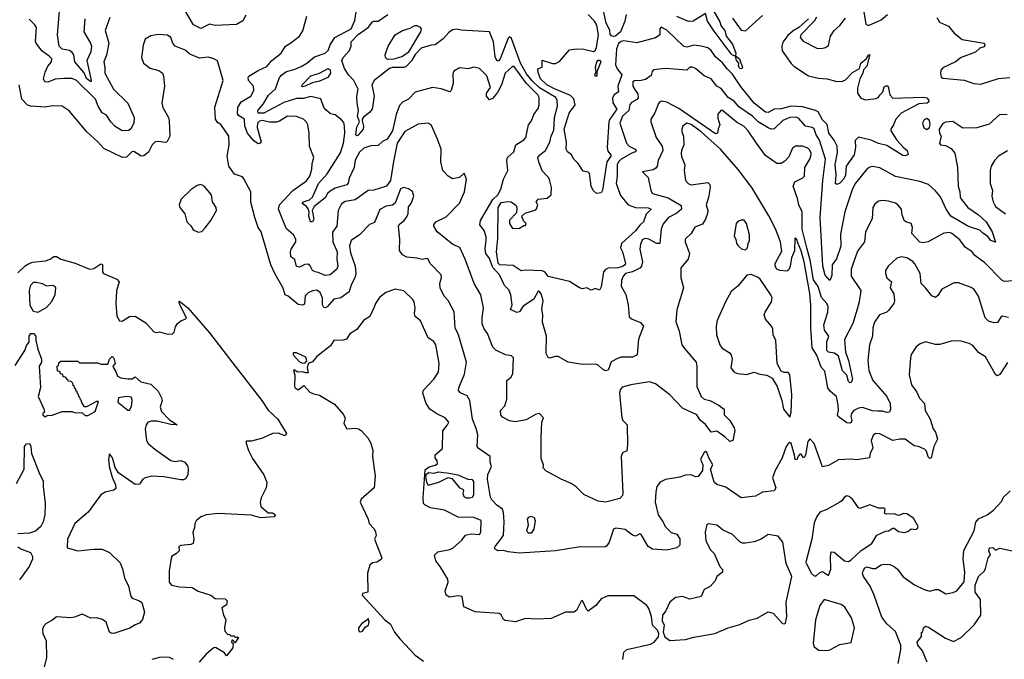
# Model space of a CAD drawing. Extents: x 1552033 to 1694788, y 811965 to 917215.
# Tile 328 of 632: x 1628567 to 1635456, y 870815 to 875290. Entities that reach past the tile are written whole.
import ezdxf

# ---------------------------------------------------------------- set-up
doc = ezdxf.new("R2010")
doc.units = 0

msp = doc.modelspace()

# ---------------------------------------------------------------- linework, layer by layer
at = {"layer": '0CON20XD'}
for points in [[(1629023.4, 875295), (1629015.9, 875205), (1629063.4, 875125), (1629069.3, 875105), (1629064.9, 875065.1), (1629036.7, 875005), (1629068.2, 874865), (1629065, 874854.4), (1629035, 874879.3), (1629017.7, 874917.7), (1628952.7, 874995), (1628945.5, 875045), (1628935, 875060.3), (1628915, 875075.3), (1628865, 875083.2), (1628843.8, 875105), (1628830.7, 875185), (1628848.5, 875378.5)], [(1630149.3, 875320.7), (1630127.5, 875282.5), (1630084.1, 875255.9), (1629935, 875250), (1629895, 875259.4), (1629835, 875227.1), (1629783.6, 875255), (1629715, 875367.1)], [(1633414.5, 875364.5), (1633465.7, 875275.7), (1633475.1, 875245.1), (1633499.6, 875215), (1633509.5, 875175), (1633555, 875118.7), (1633577.4, 875055), (1633576.2, 875036.2), (1633602.3, 875015), (1633624.3, 874955.7), (1633618.8, 874945), (1633605, 874947.5), (1633596.5, 874965), (1633598.8, 874985), (1633581.8, 875005), (1633574.2, 875034.2), (1633555, 875040.9), (1633545, 875051.5), (1633425, 875209.2), (1633380.5, 875280.5), (1633365, 875333.8), (1633279.8, 875280.2), (1633246.4, 875276.4), (1633165, 875313.3)], [(1629198.2, 875305), (1629165.5, 875215), (1629191.5, 875125), (1629175, 875041.2), (1629156.9, 874995), (1629163.8, 874955), (1629161.8, 874915), (1629223, 874803), (1629323.1, 874705), (1629368, 874605), (1629366.2, 874565), (1629345, 874527.5), (1629330, 874515), (1629285, 874513.1), (1629235, 874543.3), (1629205, 874574.4), (1629175, 874622.2), (1629145, 874637.5), (1629117.1, 874685), (1629098, 874735), (1628965, 874864.7), (1628935, 874877.8), (1628875, 874877.9), (1628815.9, 874874.1), (1628765, 874852.9), (1628744.3, 874855), (1628734.6, 874875), (1628745, 874923.8), (1628764.6, 874965), (1628788.8, 874995), (1628791.1, 875015), (1628774.6, 875035), (1628722.5, 875072.5), (1628682.5, 875125), (1628678.6, 875138.6), (1628684, 875235), (1628673.8, 875255), (1628633.3, 875293.3)], [(1631182.7, 874297.3), (1631161.9, 874165), (1631134.6, 874125.4), (1631045, 874096.7), (1631005, 874094.5), (1630915, 874030.6), (1630845, 874017.5), (1630818.9, 874001.1), (1630796, 873955), (1630785.8, 873845), (1630755.7, 873804.3), (1630757.5, 873735), (1630787.4, 873665), (1630785.8, 873615), (1630794.2, 873565), (1630785.7, 873544.3), (1630740, 873505), (1630705, 873500), (1630655, 873522), (1630633.8, 873525), (1630615, 873535.8), (1630598.9, 873568.9), (1630585, 873578.5), (1630561.9, 873578.1), (1630525, 873559.5), (1630505, 873564.2), (1630492.9, 873612.9), (1630465, 873630), (1630462.1, 873665), (1630467.1, 873685), (1630499.2, 873735), (1630500.4, 873755), (1630482.7, 873785), (1630435, 873825.8), (1630419.7, 873859.7), (1630377.8, 873965), (1630385.9, 873995), (1630477.5, 874095), (1630575, 874163.3), (1630596.4, 874195), (1630611.2, 874245), (1630613.6, 874285), (1630624.4, 874325), (1630594.8, 874404.8), (1630592.6, 874495), (1630582.7, 874555), (1630575, 874571.9), (1630553, 874593), (1630505, 874613.3), (1630440, 874615), (1630385, 874580), (1630365, 874574), (1630315, 874572), (1630265, 874583.6), (1630245, 874579.6), (1630230.9, 874565), (1630229.7, 874535), (1630256, 874435), (1630250, 874425), (1630235, 874420.8), (1630205, 874441.6), (1630162, 874495), (1630143.4, 874545), (1630139.4, 874595), (1630098.7, 874618.7), (1630090.5, 874630.5), (1630093.4, 874675), (1630117.3, 874715), (1630185, 874754.6), (1630205.4, 874795), (1630203.8, 874825), (1630168.8, 874865), (1630165.6, 874884.4), (1630170, 874895), (1630235, 874935.4), (1630297, 874963), (1630331.5, 875005), (1630395.5, 875054.5), (1630426, 875105), (1630465, 875126.9), (1630525.7, 875175), (1630548.8, 875211.2), (1630576.6, 875313.4)], [(1635555, 873464.3), (1635455, 873457.9), (1635437.8, 873467.8), (1635319.5, 873589.5), (1635250, 873640), (1635228, 873668), (1635185, 873695.7), (1635145, 873750.9), (1635090, 873795), (1635075, 873800), (1635034.1, 873795.9), (1634923.1, 873736.9), (1634885, 873728.9), (1634865, 873733.1), (1634810, 873795), (1634814, 873835), (1634805, 873863.3), (1634766.1, 873876.1), (1634755.9, 873885.9), (1634742.5, 873925), (1634737.5, 873965), (1634712, 873995), (1634695, 874005.7), (1634645, 874019.2), (1634605, 874024.2), (1634575, 874020), (1634550.9, 873999.1), (1634536, 873975), (1634532.6, 873897.4), (1634484, 873806), (1634477.3, 873735), (1634428.5, 873671.5), (1634384.7, 873545), (1634384.7, 873495), (1634451.8, 873395), (1634440.3, 873315), (1634425.7, 873264.3), (1634395.6, 873164.4), (1634338.3, 873051.7), (1634344.3, 872965), (1634365.4, 872904.6), (1634392.9, 872775), (1634385, 872752.7), (1634375, 872749.4), (1634365, 872758.9), (1634354.1, 872804.1), (1634324.3, 872834.3), (1634295.1, 872935.1), (1634268.2, 872958.2), (1634225, 872964.5), (1634214.8, 872975), (1634214.5, 873035.5), (1634229.4, 873075), (1634199.1, 873119.1), (1634192.4, 873155), (1634222.5, 873245), (1634222.6, 873282.6), (1634214.3, 873305), (1634176, 873346), (1634154, 873424), (1634120.8, 873470.8), (1634096.9, 873606.9), (1634073.6, 873695), (1634042.4, 873825), (1634042.2, 873945), (1634017.5, 873995), (1634008.7, 874038.7), (1633977.7, 874125), (1633990.9, 874155), (1634046.4, 874183.6), (1634057.3, 874195), (1634061.6, 874255), (1634096.6, 874313.4), (1634102.7, 874335), (1634103.9, 874355), (1634095, 874378.1), (1634080.8, 874390.8), (1634045, 874405.4), (1633995, 874404.5), (1633975, 874391.4), (1633948.7, 874331.3), (1633920.5, 874299.5), (1633895, 874284.1), (1633865, 874283.3), (1633785, 874340.3), (1633721.4, 874425), (1633665, 874513.5), (1633635, 874543.8), (1633583, 874573), (1633485, 874654), (1633474.2, 874655.8), (1633450.8, 874629.2), (1633451.9, 874601.9), (1633466, 874554), (1633453.6, 874526.4), (1633450, 874495), (1633435, 874491.9), (1633177.8, 874667.8), (1633095, 874712.9), (1633061, 874719), (1633047.1, 874715), (1633037.1, 874702.9), (1633011.5, 874638.5), (1632983.3, 874595), (1632983.3, 874575), (1633019.4, 874465), (1633062.3, 874405), (1633065.9, 874375), (1633033.8, 874305), (1633027.1, 874265), (1633018.8, 874251.2), (1633000.2, 874239.8), (1632924, 874225), (1632963.8, 874185), (1632982.2, 874095), (1632993.8, 874075), (1633105, 874042.5), (1633195, 873990.5), (1633197.5, 873965), (1633165.8, 873935.8), (1633106.9, 873905), (1633068.7, 873861.3), (1633054.6, 873825), (1633046.9, 873723.1), (1633025, 873725.3), (1632970, 873755), (1632945, 873758.9), (1632925, 873753.3), (1632911.5, 873718.5), (1632907, 873685), (1632924.1, 873595), (1632918.7, 873565), (1632907.2, 873552.8), (1632855, 873526.9), (1632806.5, 873515), (1632790, 873495), (1632777.3, 873465), (1632774.7, 873424.7), (1632808, 873368), (1632824.6, 873295), (1632832.3, 873212.3), (1632846.7, 873196.7), (1632910.8, 873170.9), (1632930.6, 873145), (1632897.1, 873055), (1632886.9, 872945), (1632855, 872928.4), (1632775, 872928.9), (1632755, 872923.1), (1632705, 872895.7), (1632685, 872838.8), (1632665, 872833.8), (1632643.8, 872845), (1632615, 872873.3), (1632595, 872881.2), (1632505, 872877.5), (1632405, 872894.4), (1632335, 872933.1), (1632315, 872934.4), (1632275, 872923.1), (1632265, 872926.9), (1632250.5, 872955), (1632252.7, 873075), (1632224.2, 873175), (1632228.5, 873225), (1632219.5, 873265), (1632229.7, 873325), (1632215, 873372.2), (1632205, 873389.4), (1632195, 873390), (1632165, 873333.9), (1632089.5, 873285), (1632064.2, 873245.8), (1632045, 873242.5), (1632002.2, 873262.2), (1632013.8, 873296.2), (1632002.9, 873365), (1631989.3, 873399.3), (1631959.3, 873429.3), (1631924.7, 873505), (1631876.9, 873556.9), (1631855, 873620), (1631829.5, 873655), (1631824.2, 873685.8), (1631831.7, 873748.3), (1631831.5, 873771.5), (1631815.8, 873815), (1631785.6, 873855), (1631792.3, 873885), (1631877.5, 874032.5), (1631912.2, 874065), (1631934.4, 874105), (1631952.5, 874175), (1631982.5, 874235), (1631976.5, 874305), (1631980.5, 874325), (1632024.4, 874365), (1632037.5, 874415), (1632095, 874450), (1632108.4, 874465), (1632127.5, 874555), (1632147.9, 874582.1), (1632164, 874626), (1632195, 874668.8), (1632201.4, 874695), (1632200.7, 874745), (1632192.9, 874765), (1632113.6, 874843.6), (1632025, 874963.6), (1632015, 874962.7), (1631964.5, 874915), (1631938.2, 874835), (1631909.7, 874780.3), (1631875, 874738.1), (1631855, 874730), (1631833.1, 874755), (1631834.3, 874775.7), (1631861.9, 874815), (1631835, 874896.2), (1631785, 874948.8), (1631745, 874958.8), (1631705, 874946.2), (1631645, 874952.9), (1631605, 874928.8), (1631598.8, 874911.2), (1631599.4, 874845), (1631585.5, 874794.5), (1631575.6, 874784.4), (1631515, 874805.9), (1631455, 874816), (1631335, 874783.3), (1631287.5, 874735), (1631245, 874712.5), (1631225, 874689.4), (1631202.3, 874627.7), (1631175, 874511.8), (1631138.6, 874455), (1631105, 874438.1), (1631075, 874410.8), (1631025, 874407.5), (1630975, 874390.8), (1630945, 874363.1), (1630915, 874306.7), (1630906.8, 874255), (1630871.9, 874181.9), (1630864.9, 874145.1), (1630855.8, 874135), (1630775, 874110.3), (1630738.6, 874091.4), (1630721.8, 874075), (1630705, 874044.4), (1630627.4, 873982.6), (1630612.9, 873955), (1630625.1, 873895), (1630615, 873874.7), (1630601.8, 873875), (1630590.2, 873915), (1630592, 873945), (1630586, 873966), (1630573.4, 873983.4), (1630544.3, 874005), (1630552.5, 874015), (1630595, 874029.3), (1630615, 874049.4), (1630658.7, 874145), (1630717.6, 874212.4), (1630810.7, 874359.3), (1630831.6, 874425), (1630841.2, 874495), (1630840.8, 874545), (1630835, 874571.2), (1630819.3, 874589.3), (1630775, 874624.2), (1630742.1, 874632.1), (1630708.3, 874658.3), (1630696, 874676), (1630675, 874735.8), (1630605, 874753.2), (1630551, 874739), (1630505, 874738.1), (1630415, 874709.4), (1630275, 874635.2), (1630234.8, 874634.8), (1630234.3, 874655.7), (1630271.8, 874698.2), (1630308.8, 874761.2), (1630357.5, 874805), (1630385.4, 874885), (1630401.8, 874905), (1630435, 874927), (1630488.6, 874941.4), (1630536.6, 874963.4), (1630575.6, 874985), (1630629.2, 875030.8), (1630705, 875055.5), (1630725, 875074.4), (1630739.2, 875115), (1630772.2, 875165), (1630885.5, 875225), (1630911.2, 875285), (1630920.5, 875345)], [(1635475.3, 874624.7), (1635425, 874626), (1635350.1, 874559.9), (1635265, 874534.4), (1635165, 874530), (1635095, 874577.8), (1635045, 874573.1), (1635025, 874563.1), (1635000.8, 874525), (1635002.7, 874495), (1635014.4, 874475), (1635001.5, 874425), (1635008.8, 874415), (1635045, 874410.9), (1635085, 874389.5), (1635109.6, 874355), (1635128.1, 874255), (1635133.2, 874125), (1635145.5, 874085), (1635148, 874048), (1635157.5, 874032.5), (1635201.1, 873975), (1635274.7, 873925), (1635328.8, 873875), (1635372.2, 873805), (1635395, 873732.5), (1635362.2, 873745), (1635338.9, 873775), (1635306.1, 873796.1), (1635285, 873818.6), (1635205, 873842), (1635081.4, 873915), (1635050.3, 873965), (1635010.1, 874050.1), (1634975, 874092), (1634925, 874136), (1634865, 874157.1), (1634695, 874194), (1634585, 874252.7), (1634535, 874262.7), (1634515, 874257.9), (1634495, 874243.5), (1634415, 874145.6), (1634394, 874106), (1634339.7, 873945), (1634311, 873789), (1634311.2, 873705), (1634282.5, 873617.5), (1634251.7, 873575), (1634249.4, 873500.6), (1634235, 873466.4), (1634203.7, 873503.7), (1634186.2, 873566.2), (1634167.8, 873905), (1634186.7, 874165), (1634204.4, 874315), (1634163.2, 874446.8), (1634138.7, 874485), (1634125, 874525.5), (1634111.2, 874535), (1634065.4, 874545.4), (1634017.9, 874597.9), (1633998.8, 874608.8), (1633955, 874606.1), (1633905.5, 874585), (1633845, 874525.4), (1633825, 874524.6), (1633805, 874532.8), (1633735, 874574.2), (1633695, 874614.2), (1633599.4, 874679.4), (1633565, 874718.8), (1633523.5, 874745), (1633475, 874808.5), (1633443.9, 874823.9), (1633405, 874877.1), (1633355, 874896.5), (1633295, 874948.2), (1633275, 874958.1), (1633255, 874958), (1633234.3, 874935.7), (1633085, 874948.9), (1633001.4, 874938.6), (1632992.3, 874927.7), (1632985, 874900), (1632945, 874872.5), (1632916, 874864), (1632868.6, 874861.4), (1632858.1, 874855), (1632857.1, 874825), (1632873.3, 874796.7), (1632891.9, 874771.9), (1632895, 874744), (1632885, 874730.5), (1632848.7, 874711.3), (1632835, 874697.1), (1632828.9, 874655), (1632785.3, 874615), (1632765.4, 874565), (1632813.3, 874425), (1632831.9, 874405), (1632874.2, 874385), (1632881.4, 874375), (1632874.2, 874365), (1632845, 874354.8), (1632775, 874313.3), (1632756.7, 874295), (1632746.6, 874275), (1632747.4, 874195), (1632740.4, 874145), (1632770, 874060), (1632825.5, 873995), (1632875, 873977), (1632965, 873974.5), (1632986, 873965), (1632951, 873929), (1632932.5, 873875), (1632905, 873853.6), (1632876.3, 873813.7), (1632776.9, 873725), (1632770.6, 873695), (1632784.4, 873665), (1632805.8, 873585), (1632802.5, 873575), (1632785.6, 873564.4), (1632755, 873553.8), (1632685, 873551.4), (1632665, 873542.2), (1632652, 873525), (1632635, 873420), (1632625, 873398.8), (1632595, 873410), (1632565, 873398.8), (1632535, 873413.3), (1632505, 873406.7), (1632485, 873413.3), (1632415, 873457.5), (1632265, 873492.5), (1632242.7, 873522.7), (1632223.6, 873533.6), (1632105, 873538.6), (1632075, 873532.7), (1632019.3, 873569.3), (1631927.5, 873575), (1631915, 873585.7), (1631903.6, 873665), (1631911.4, 873758.6), (1631915, 873976.9), (1631935, 874010.2), (1631985, 874018.5), (1632006.9, 874015), (1632040.7, 873990.7), (1632045.9, 873974.1), (1632042, 873938), (1631995, 873887.5), (1631993.8, 873865), (1632015, 873830), (1632065, 873832.5), (1632095, 873850), (1632105, 873850), (1632110, 873865), (1632091.7, 873881.7), (1632088.3, 873898.3), (1632080, 873905), (1632081.7, 873918.3), (1632103, 873937), (1632171.7, 873958.3), (1632183, 873967), (1632192.5, 873995), (1632181.2, 874015), (1632194.3, 874035), (1632258.6, 874041.4), (1632284.8, 874065.2), (1632287.2, 874115), (1632275, 874170.8), (1632265, 874189.2), (1632223.1, 874233.1), (1632198.5, 874295), (1632193.5, 874325), (1632206.7, 874345), (1632245, 874375.5), (1632276.2, 874433.8), (1632285.6, 874475), (1632303.8, 874516.2), (1632309.7, 874605), (1632330.7, 874685), (1632327.6, 874725), (1632317.8, 874745), (1632205, 874812.7), (1632151.6, 874861.6), (1632112, 874912), (1632071.4, 874985), (1632008, 875158), (1631995, 875170.6), (1631985, 875160), (1631929.1, 875015), (1631915, 875000), (1631905, 875003.3), (1631895, 875030), (1631882.3, 875135), (1631855.4, 875205.4), (1631655, 875216), (1631625, 875224.4), (1631595, 875217.8), (1631570.2, 875199.8), (1631529.2, 875155), (1631475, 875113.3), (1631445, 875112), (1631375, 875091.4), (1631335, 875045.3), (1631308.3, 875001.7), (1631269.6, 874960.4), (1631255, 874955.5), (1631175, 874955.1), (1631155, 874948.7), (1631047.7, 874865), (1631031.9, 874835), (1631047.9, 874755), (1631032.5, 874665), (1631015, 874640), (1630972.3, 874607.7), (1630962.5, 874595), (1630963, 874583), (1630973.3, 874545), (1630970, 874525), (1630935, 874482.4), (1630925, 874478.2), (1630919.6, 874485), (1630925, 874537.5), (1630943.8, 874575), (1630930.8, 874615), (1630937.8, 874655), (1630927.7, 874705), (1630926.8, 874755), (1630934.5, 874804.5), (1630905.4, 874865.4), (1630867.1, 874905), (1630838.7, 874948.7), (1630820, 875005), (1630830, 875025), (1630875.6, 875075), (1630885.8, 875105), (1630886, 875135), (1630935, 875186.9), (1631005, 875235.5), (1631035, 875274.2), (1631045, 875280), (1631075, 875278.6), (1631143.1, 875325)], [(1634085, 875295.3), (1634018.4, 875235), (1633978.6, 875211.4), (1633941.2, 875178.8), (1633906.6, 875133.4), (1633899.4, 875105), (1633902.7, 875072.7), (1633965, 874984.4), (1633984.4, 874965), (1634085, 874898), (1634155, 874879.8), (1634216.4, 874876.4), (1634285, 874857.5), (1634325, 874859.4), (1634345, 874869.2), (1634395, 874920.8), (1634442.5, 874947.5), (1634453.1, 874985), (1634491.3, 875018.7), (1634505, 875042), (1634515, 875046.2), (1634495.4, 874965), (1634472, 874938), (1634467, 874915), (1634444.8, 874875.2), (1634429.7, 874810.3), (1634429.1, 874775), (1634451.5, 874741.5), (1634485, 874728.4), (1634560.7, 874739.3), (1634574.1, 874745.9), (1634587.1, 874765), (1634605.7, 874785), (1634615, 874820), (1634635, 874830), (1634643.5, 874823.5), (1634655.8, 874764.2), (1634675, 874741.5), (1634888.3, 874748.3), (1634915, 874742.9), (1634925, 874728.6), (1634927.2, 874715), (1634917.5, 874705), (1634858.4, 874701.6), (1634733.4, 874636.6), (1634696.6, 874593.4), (1634681.2, 874555), (1634661.1, 874525), (1634661.7, 874511.7), (1634705, 874447.5), (1634747.6, 874397.6), (1634776.7, 874375), (1634784.2, 874345.8), (1634765, 874337.5), (1634745, 874339.5), (1634635, 874409.7), (1634575.8, 874424.2), (1634525, 874447), (1634435, 874468.6), (1634413.6, 874445), (1634415.4, 874395), (1634405.4, 874344.6), (1634349.1, 874265), (1634345, 874202.5), (1634334.1, 874175.9), (1634305, 874145.3), (1634285, 874136.4), (1634274.5, 874144.5), (1634280.2, 874205), (1634272.4, 874277.6), (1634288.1, 874361.9), (1634287.4, 874405), (1634265, 874447.9), (1634228.5, 874495), (1634216.2, 874556.2), (1634185, 874588.5), (1634153.7, 874645), (1634135, 874655.5), (1634045, 874680), (1633965, 874684.2), (1633895, 874667), (1633845, 874664.7), (1633805, 874640.4), (1633785, 874642.9), (1633705, 874707), (1633610.3, 874825), (1633555, 874908.5), (1633516.3, 874946.3), (1633485, 874988.2), (1633435, 875031.1), (1633405, 875073.3), (1633382.3, 875092.3), (1633336, 875105), (1633285, 875112.5), (1633235, 875097.2), (1633215, 875101.3), (1633095, 875216.1), (1633055, 875237.8), (1633045.7, 875225), (1633045, 875183.8), (1633015, 875162.9), (1632885, 875126.8), (1632795, 875142.2), (1632775, 875137.7), (1632756.5, 875123.5), (1632743.3, 875085), (1632734.9, 874975), (1632746.5, 874946.5), (1632780.7, 874905), (1632751.6, 874825), (1632756.2, 874785), (1632725.3, 874765), (1632715, 874744), (1632718.1, 874708.1), (1632744.8, 874665), (1632695.9, 874595), (1632690.1, 874575), (1632676.5, 874395), (1632681.1, 874371.1), (1632702.5, 874345), (1632702.9, 874335), (1632674.4, 874295.6), (1632666.2, 874236.2), (1632645, 874097.5), (1632635, 874077.5), (1632603, 874073), (1632578.8, 874095), (1632565.6, 874125.6), (1632553.6, 874213.6), (1632545, 874222.5), (1632510.7, 874230.7), (1632474.3, 874284.3), (1632444, 874315), (1632428.8, 874345), (1632399.4, 874365), (1632389.5, 874385), (1632392.4, 874432.4), (1632376.5, 874525), (1632412.2, 874635), (1632452.7, 874695), (1632445.2, 874735.2), (1632420, 874760), (1632308.5, 874805), (1632256.1, 874835), (1632211.1, 874875), (1632195, 874920), (1632192.9, 874947.1), (1632222.5, 874957.5), (1632223.6, 875006.4), (1632295, 874984), (1632315, 874983.3), (1632343, 874997), (1632415, 875078), (1632463.3, 875086.7), (1632514, 875084), (1632581.6, 875068.4), (1632595, 875076.3), (1632603.6, 875095), (1632616.1, 875185), (1632605, 875251.9), (1632589.4, 875279.4), (1632543.5, 875325)], [(1632810.6, 875325), (1632800.6, 875279.4), (1632770.5, 875205), (1632735, 875175.2), (1632722.2, 875172.2), (1632707.4, 875177.4), (1632699.2, 875189.2), (1632695, 875217.5), (1632670, 875265), (1632653.6, 875343.6)], [(1633555, 875300.9), (1633615, 875217.6), (1633645, 875212.2), (1633765, 875318)], [(1634142.2, 875307.8), (1634127.4, 875282.6), (1634031.8, 875185), (1634028.6, 875165), (1634049.8, 875139.8), (1634145, 875090.5), (1634175, 875088.1), (1634205.7, 875094.3), (1634225, 875110), (1634240, 875175), (1634265.4, 875214.6), (1634305, 875248.6), (1634345, 875300.6)], [(1634474.2, 875344.2), (1634488, 875258), (1634505, 875250), (1634595, 875288.6), (1634638.6, 875325)], [(1634985, 875306), (1635002.1, 875272.1), (1635065, 875243.8), (1635104.2, 875195), (1635160.4, 875150.4), (1635314.6, 875124.6), (1635319.6, 875115), (1635315, 875100.9), (1635285, 875090.4), (1635255, 875062.4), (1635153.8, 875025), (1635113.8, 874995), (1635025, 874953.1), (1635012.6, 874937.4), (1635009.6, 874915), (1635015, 874888), (1635025, 874880), (1635175, 874867.7), (1635242.7, 874842.7), (1635291.1, 874838.9), (1635415, 874879.4), (1635495, 874885.3)], [(1631140.8, 875010.8), (1631127.5, 875025), (1631123.5, 875045), (1631145.8, 875105), (1631195, 875183.1), (1631244.8, 875215.2), (1631298.7, 875231.3), (1631331.5, 875248.5), (1631345, 875250.3), (1631365, 875240.9), (1631375.4, 875225), (1631372.4, 875205), (1631285, 875060), (1631245, 875031.5), (1631185, 875013.5), (1631140.8, 875010.8)], [(1634896.7, 872285), (1634855, 872303.8), (1634825, 872308.1), (1634763.3, 872355), (1634724.5, 872355.5), (1634675, 872346.5), (1634585, 872392.1), (1634555, 872395.6), (1634538, 872382), (1634525, 872346.7), (1634535.3, 872294.7), (1634518.1, 872255), (1634514, 872225), (1634425, 872209.8), (1634385, 872216), (1634295, 872210.3), (1634225, 872170.9), (1634185, 872161.2), (1634125, 872325.8), (1634095, 872357.5), (1634081.4, 872338.6), (1634065, 872242.5), (1634055, 872227.5), (1634048.3, 872228.3), (1634035, 872250), (1634025, 872250), (1634013, 872237), (1634005, 872210), (1633990, 872215), (1633990, 872235), (1633965, 872327.5), (1633955, 872332.5), (1633945, 872323.3), (1633930.8, 872305), (1633901.4, 872225), (1633853.7, 872136.3), (1633834.3, 872085), (1633858.6, 872015), (1633846.2, 871995), (1633765, 871983.8), (1633715, 871955.7), (1633615, 871944), (1633508.7, 872018.7), (1633445, 872037.5), (1633425.7, 872055), (1633400, 872145), (1633415.8, 872175), (1633388, 872225), (1633375, 872262.5), (1633365, 872270), (1633355, 872262.5), (1633331.6, 872215), (1633346.9, 872175), (1633343.6, 872136.4), (1633315, 872093.4), (1633295, 872092.8), (1633265, 872106.9), (1633225, 872103.6), (1633185, 872089.3), (1633085, 872073.7), (1633047.5, 872055), (1633024.5, 872025), (1633017.5, 871985), (1633014.4, 871915), (1633033.8, 871825), (1633070, 871775), (1633084.1, 871744.1), (1633125, 871702.5), (1633165, 871690), (1633185, 871657.5), (1633186, 871615), (1633165, 871596), (1633095, 871580), (1632995, 871587.1), (1632965, 871604.3), (1632915, 871688), (1632905, 871693.3), (1632875, 871676.2), (1632855, 871683.8), (1632803.2, 871723.2), (1632738.3, 871731.7), (1632721.8, 871725), (1632691.9, 871635), (1632675, 871608.1), (1632660.8, 871599.2), (1632488.6, 871601.4), (1632315, 871573.7), (1632065, 871558.1), (1631985, 871567.4), (1631953, 871577), (1631915, 871575.2), (1631892.9, 871585), (1631888.9, 871595), (1631893.3, 871605), (1631934.5, 871655), (1631951.1, 871685), (1631957.4, 871777.4), (1631952.9, 871842.9), (1631945.8, 871865), (1631905, 871894.6), (1631870.3, 871930.3), (1631860.5, 871950.5), (1631839.3, 872075), (1631842.9, 872107.1), (1631868.8, 872165), (1631860, 872195), (1631859.2, 872235), (1631775, 872293.3), (1631767.5, 872305), (1631771.9, 872385), (1631761, 872431), (1631735.6, 872495), (1631716.5, 872625), (1631698, 872658), (1631650.3, 872680.3), (1631638, 872695), (1631639.2, 872715), (1631678.8, 872811.2), (1631692.7, 872895), (1631636.3, 873086.3), (1631613.2, 873133.2), (1631607.3, 873247.3), (1631566.1, 873326.1), (1631537.1, 873355), (1631508.2, 873415), (1631507.5, 873445), (1631519.4, 873485), (1631515.8, 873505), (1631441, 873581), (1631425, 873612), (1631415, 873618.6), (1631385, 873611.9), (1631345, 873622.5), (1631275, 873627.5), (1631245, 873645.5), (1631224.2, 873674.2), (1631226.6, 873755), (1631217.1, 873845), (1631227.4, 873862.6), (1631258, 873885), (1631278.8, 873915), (1631286.2, 873935), (1631288.3, 873981.7), (1631306.7, 874005), (1631323.8, 874055), (1631315, 874087.5), (1631287.7, 874107.7), (1631255, 874116.2), (1631232.6, 874107.4), (1631194.3, 874005.7), (1631175, 873993.4), (1631131.1, 873985), (1631087.8, 873962.2), (1631048.8, 873871.2), (1631015, 873857.5), (1630943.8, 873785), (1630886, 873745), (1630874.3, 873705), (1630882.1, 873657.9), (1630913.5, 873565), (1630918.1, 873515), (1630912.2, 873485), (1630886.2, 873435), (1630872.2, 873385), (1630815, 873343.2), (1630765, 873333.8), (1630718.7, 873281.3), (1630705, 873274.1), (1630695, 873277.5), (1630684.7, 873295), (1630685.3, 873345), (1630670.5, 873380.5), (1630646.9, 873396.9), (1630615, 873394.2), (1630585, 873379.2), (1630565, 873358), (1630560.3, 873299.7), (1630545, 873292.5), (1630515, 873296.7), (1630445.6, 873355), (1630425, 873365.6), (1630407.2, 873417.2), (1630355, 873508.6), (1630324.9, 873575), (1630257, 873805), (1630236.7, 873835), (1630211.4, 873905), (1630184.5, 874014.5), (1630184.3, 874085), (1630136.6, 874176.6), (1630125, 874190.6), (1630069.7, 874209.7), (1630031.4, 874265), (1630018.9, 874335), (1630033.3, 874415), (1630031.4, 874475), (1629975, 874556.9), (1629951.7, 874571.7), (1629937.9, 874595), (1629931.7, 874678.3), (1629990.6, 874865), (1629951.2, 875001.2), (1629925.8, 875015.8), (1629885, 875027.5), (1629825, 875020), (1629757.8, 875047.8), (1629725, 875075.7), (1629654, 875105), (1629638, 875125), (1629623.8, 875165), (1629601.7, 875181.7), (1629535, 875186), (1629485, 875178), (1629445, 875153.3), (1629431.2, 875111.2), (1629419.2, 875025), (1629434, 874985), (1629480.9, 874950.9), (1629540, 874935), (1629566.7, 874915), (1629572.5, 874895), (1629580, 874825), (1629560.8, 874705), (1629569.2, 874675), (1629607.5, 874605), (1629613, 874583), (1629616.7, 874475), (1629596, 874434), (1629585, 874430), (1629538.6, 874438.6), (1629514.9, 874435.1), (1629495, 874414.8), (1629467.9, 874362.1), (1629435, 874337.5), (1629416.1, 874336.1), (1629365, 874368.5), (1629351.9, 874365), (1629315, 874327.5), (1629286.5, 874326.5), (1629155, 874388.5), (1629115, 874436.5), (1629036.7, 874505), (1628913, 874653), (1628865.4, 874685.4), (1628795, 874687.8), (1628745, 874678.1), (1628645, 874684.3), (1628621.3, 874691.3), (1628581.1, 874735), (1628564.2, 874835)], [(1632594.4, 874894.4), (1632591.5, 874905), (1632600, 874925), (1632594.8, 874955.2), (1632605.5, 874995), (1632615, 875006.2), (1632625, 875007.3), (1632633.6, 874995), (1632606.2, 874925), (1632605, 874894.7), (1632594.4, 874894.4)], [(1630545, 874820), (1630540, 874825), (1630543.5, 874835), (1630605, 874897.5), (1630665, 874916), (1630725, 874947.5), (1630739.2, 874939.2), (1630742.4, 874915), (1630724.2, 874885), (1630665, 874859.1), (1630612.9, 874847.1), (1630565, 874824.2), (1630545, 874820)], [(1635485, 873207.5), (1635444.3, 873215.7), (1635430.9, 873209.1), (1635407.4, 873172.6), (1635385, 873170), (1635345, 873181.9), (1635323.2, 873203.2), (1635275.4, 873355), (1635245, 873402.9), (1635225, 873416.4), (1635135, 873450), (1635105, 873448.6), (1635019.2, 873405), (1634990.6, 873359.4), (1634975, 873347.1), (1634948.8, 873358.8), (1634905.2, 873415.2), (1634875, 873443.8), (1634868.2, 873515), (1634830.9, 873580.9), (1634815, 873599.4), (1634775, 873623.3), (1634735, 873630.6), (1634705, 873622.5), (1634643.3, 873566.7), (1634625.6, 873535), (1634624.4, 873515), (1634633.3, 873485), (1634666, 873455), (1634658.1, 873415), (1634683.2, 873373.2), (1634687.2, 873322.8), (1634682.9, 873305), (1634645, 873256), (1634633.3, 873245), (1634584, 873225), (1634546.9, 873175), (1634535.6, 873135), (1634534.5, 873075), (1634513.5, 873015), (1634501.1, 872905), (1634508.2, 872835), (1634536.2, 872765), (1634633.8, 872655), (1634657.7, 872605), (1634660.5, 872565), (1634651.9, 872545), (1634635, 872541.4), (1634605, 872550.5), (1634571.2, 872551.2), (1634535, 872553.1), (1634465, 872577.8), (1634436.6, 872573.4), (1634403.8, 872555), (1634386.7, 872535), (1634382, 872515), (1634388.8, 872485), (1634385, 872472.5), (1634375, 872466.2), (1634355, 872470.8), (1634294.2, 872515), (1634290, 872525), (1634295.7, 872555), (1634292.9, 872595), (1634281.2, 872655), (1634239.7, 872689.7), (1634222.2, 872715), (1634201.1, 872831.1), (1634175, 872859.2), (1634145, 872942.7), (1634111.5, 872995), (1634103, 873135), (1634102.1, 873295), (1634094.3, 873375), (1634055, 873595.7), (1634035, 873671.9), (1634012, 873728), (1634005, 873751.2), (1633995, 873763.3), (1633991.2, 873758.8), (1633987.7, 873672.3), (1633966.7, 873625), (1633958.8, 873565), (1633949.4, 873540.6), (1633935, 873531.4), (1633885, 873534.7), (1633865.6, 873545), (1633854, 873565), (1633852.5, 873585), (1633898.5, 873671.5), (1633889.2, 873735), (1633855.9, 873825.9), (1633808.8, 873918.8), (1633688.8, 874115), (1633595, 874243), (1633470.3, 874385), (1633335, 874506), (1633265, 874556.6), (1633235, 874565.3), (1633206.9, 874545), (1633199.1, 874525), (1633200.9, 874505), (1633210.5, 874475), (1633214.5, 874415.5), (1633196.7, 874375), (1633194.6, 874354.6), (1633197.5, 874332.5), (1633221.1, 874275), (1633217.1, 874235), (1633225.7, 874165), (1633245, 874143.1), (1633265, 874135.6), (1633381.3, 874151.3), (1633395, 874136.2), (1633398.2, 874115), (1633386.9, 874045), (1633371.1, 873995), (1633381.5, 873955), (1633380.5, 873935), (1633365, 873894.2), (1633345, 873860), (1633290.5, 873839.5), (1633264.2, 873795), (1633222.5, 873755), (1633224, 873735), (1633254.1, 873654.1), (1633244.2, 873615), (1633192, 873555), (1633193.3, 873485), (1633211.2, 873415), (1633165, 873260.8), (1633157.6, 873177.6), (1633180.6, 873110.6), (1633200.4, 873015), (1633219.2, 872989.2), (1633300, 872895), (1633305.2, 872865.2), (1633304.2, 872724.2), (1633335, 872654), (1633355, 872635.8), (1633395, 872626.7), (1633455, 872595.4), (1633496.2, 872565), (1633496.7, 872525), (1633536.7, 872485), (1633566.2, 872435), (1633570, 872415), (1633557.5, 872345), (1633535, 872340), (1633501.7, 872371.7), (1633445, 872410.3), (1633405, 872405.2), (1633365, 872457.8), (1633328, 872488), (1633305, 872525.2), (1633205, 872572.7), (1633115.9, 872665.9), (1633015, 872743.3), (1632973.6, 872756.4), (1632843.9, 872736.1), (1632781.7, 872718.3), (1632768.7, 872701.3), (1632762.9, 872677.1), (1632779, 872505), (1632788, 872485), (1632818.2, 872455), (1632819.6, 872315), (1632815, 872273.8), (1632785, 872260), (1632775.6, 872234.4), (1632787.8, 871975), (1632785, 871962.5), (1632765, 871940.6), (1632665, 871913.8), (1632615, 871922.3), (1632515, 871968.8), (1632461.3, 872021.3), (1632426.4, 872046.4), (1632355, 872075.7), (1632248, 872135), (1632230.8, 872155), (1632231.2, 872175), (1632215, 872220), (1632215, 872370), (1632221.4, 872475), (1632233.1, 872505), (1632205, 872534.4), (1632175, 872528.8), (1632110.2, 872489.8), (1632035, 872477.3), (1631995, 872484.4), (1631945, 872510), (1631933.1, 872525), (1631931.4, 872555), (1631960.4, 872589.6), (1631975.6, 872635), (1631976.2, 872765), (1632005, 872790), (1632016.5, 872815), (1632022.9, 872925), (1632007.8, 872937.8), (1631966.7, 872945), (1631898.2, 872978.2), (1631878.3, 872998.3), (1631840.8, 873095), (1631817.9, 873127.9), (1631803.4, 873163.4), (1631802.9, 873205), (1631813.1, 873275), (1631793.8, 873365), (1631747.8, 873445), (1631684.3, 873614.3), (1631646, 873696), (1631597.1, 873717.1), (1631487.8, 873805), (1631464.5, 873845), (1631464.6, 873855.4), (1631478.6, 873875), (1631549.9, 873910.1), (1631644.4, 874005.6), (1631678.6, 874085), (1631693.6, 874173.6), (1631676.2, 874216.2), (1631645, 874186.7), (1631595, 874175.8), (1631565, 874194.4), (1631528.6, 874235), (1631514.5, 874295), (1631515.6, 874385), (1631490.6, 874455), (1631445, 874553.3), (1631425, 874565.8), (1631355, 874558.6), (1631261.5, 874508.5), (1631209, 874425), (1631182.7, 874297.3)], [(1634915, 874522.5), (1634933.3, 874535), (1634936.8, 874555), (1634933.6, 874585), (1634915, 874598.5), (1634895, 874588.6), (1634883.1, 874565), (1634893.2, 874533.2), (1634915, 874522.5)], [(1635478, 874372), (1635416, 874335), (1635387.1, 874305), (1635364.7, 874265.3), (1635358.2, 874235), (1635357.8, 874145), (1635374.4, 874095), (1635368.5, 874055), (1635377.5, 874015), (1635395, 873984), (1635465, 873931.4)], [(1629815, 873803.8), (1629840.7, 873809.3), (1629865.8, 873834.2), (1629905.6, 873884.4), (1629944, 873955), (1629942, 873975), (1629915.9, 874015.9), (1629910, 874065), (1629858.8, 874125), (1629833.9, 874136.1), (1629809.3, 874130.7), (1629767.3, 874102.7), (1629697.5, 874035), (1629683.3, 873995), (1629687.5, 873975), (1629721.7, 873931.7), (1629737.5, 873875), (1629765, 873846.7), (1629780, 873820), (1629815, 873803.8)], [(1633645, 873680), (1633660, 873695), (1633663.3, 873725), (1633672.5, 873745), (1633672.5, 873785), (1633653.3, 873865), (1633635, 873887.5), (1633615, 873887.5), (1633595, 873880), (1633580, 873865), (1633566.7, 873775), (1633577.5, 873755), (1633582.5, 873725), (1633597.5, 873705), (1633616.4, 873686.4), (1633645, 873680)], [(1628555, 873518.8), (1628605, 873568.8), (1628625, 873580), (1628657, 873593), (1628746.8, 873603.2), (1628780, 873615), (1628805, 873632.5), (1628825, 873632.5), (1628854.2, 873614.2), (1628955, 873587.7), (1629055, 873544.8), (1629085, 873548.4), (1629135, 873580.8), (1629146.9, 873576.9), (1629147, 873557)], [(1629147, 873557), (1629146, 873526), (1629154.3, 873515), (1629245.8, 873475), (1629263.1, 873455), (1629245, 873393.3), (1629239.8, 873305), (1629246.5, 873215), (1629265, 873183.7), (1629285, 873180.3), (1629335, 873214.7), (1629375, 873216.7), (1629448.8, 873168.8), (1629505, 873106.7), (1629525, 873102.5), (1629545, 873106.7), (1629595, 873092.5), (1629635, 873090), (1629647, 873103), (1629658.3, 873141.7), (1629672.5, 873165), (1629695, 873182.5), (1629726.1, 873193.9), (1629733.3, 873205), (1629691.4, 873285), (1629680, 873315), (1629685, 873320), (1629743.1, 873275), (1629895, 873099.1), (1630057.5, 872887.5), (1630262.3, 872625), (1630305, 872557.3), (1630372.8, 872495), (1630434.4, 872395), (1630425, 872379.2), (1630375, 872397.8), (1630335, 872395.5), (1630265, 872362.9), (1630188.1, 872341.9), (1630155, 872341.2), (1630148.8, 872335), (1630167.8, 872275), (1630195, 872220), (1630275.6, 872105), (1630295.7, 872055), (1630292, 872015), (1630256, 871945), (1630250, 871915), (1630253.8, 871885), (1630305, 871840), (1630335, 871840), (1630356.2, 871825), (1630345, 871812.5), (1630255, 871804.3), (1630187.2, 871822.8), (1629955, 871836.1), (1629874.5, 871825.5), (1629835, 871811.2), (1629801.2, 871785), (1629792, 871765), (1629790, 871735), (1629778.8, 871705), (1629786, 871655), (1629780, 871625), (1629765, 871617.5), (1629695, 871612.5), (1629680, 871605), (1629682, 871575), (1629665, 871556.7), (1629628.8, 871535), (1629614, 871435), (1629614, 871355), (1629630, 871335), (1629685, 871323.6), (1629775, 871318.8), (1629815, 871291.2), (1629904.3, 871264.3), (1629935, 871240), (1630005, 871238.8), (1630018.8, 871225), (1630015, 871197.5), (1629982.5, 871175), (1629992.5, 871125), (1630010, 871095), (1630000, 871035), (1630003, 871013), (1630021.7, 870991.7), (1630035, 870990), (1630045, 870980), (1630065, 870980), (1630075, 870970), (1630095, 870970), (1630096.7, 870965), (1630075, 870930), (1630058.3, 870948.3), (1630051.7, 870948.3), (1630050, 870935), (1630060, 870925), (1630058, 870895), (1630015, 870840), (1630000, 870860), (1629937.5, 870897.5), (1629925, 870896), (1629907.4, 870882.6), (1629870.3, 870849.7), (1629823.3, 870795)], [(1633955, 872510), (1633964.2, 872545), (1633968.4, 872665), (1633955, 872807.5), (1633945, 872821.2), (1633915, 872821.2), (1633895, 872830), (1633867.5, 872885), (1633858.1, 873045), (1633838.6, 873085), (1633835.5, 873125), (1633827.5, 873145), (1633784.5, 873195), (1633775.7, 873224.3), (1633781.9, 873245), (1633828, 873315), (1633830.8, 873345), (1633822.9, 873365), (1633747.5, 873475), (1633735, 873485.8), (1633685, 873506.7), (1633655, 873502.5), (1633592, 873425), (1633545, 873387.5), (1633505, 873315.8), (1633447.8, 873185), (1633439.4, 873145), (1633443.1, 873085), (1633465.6, 873015), (1633482.4, 872992.4), (1633531.7, 872961.7), (1633546, 872945), (1633552.9, 872915), (1633542.5, 872855), (1633565, 872823.8), (1633590, 872815), (1633655, 872808.1), (1633705, 872824.2), (1633745, 872809.4), (1633795, 872804.2), (1633832.7, 872782.7), (1633865.8, 872725), (1633900, 872625), (1633911.2, 872565), (1633955, 872510)], [(1628695, 873242), (1628665, 873248.8), (1628640.7, 873290.7), (1628636.7, 873395), (1628645, 873433.3), (1628665, 873453.3), (1628685, 873453.3), (1628725, 873443.8), (1628755, 873428.8), (1628795, 873432), (1628812.5, 873425), (1628816.7, 873415), (1628812.5, 873365), (1628790, 873315), (1628755, 873276), (1628695, 873242)], [(1632787, 870815), (1632793.4, 870865), (1632815, 870884.6), (1632979.5, 870920.5), (1633006.7, 870935), (1633037.1, 870972.9), (1633037.9, 870995), (1633029.4, 871019.4), (1632995.4, 871055), (1632988.8, 871115), (1632970.1, 871170.1), (1632955, 871191.9), (1632865, 871259.5), (1632681.1, 871258.9), (1632635, 871238), (1632598.3, 871191.7), (1632545, 871152), (1632535, 871161.2), (1632505, 871226.7), (1632495, 871223.3), (1632462.7, 871157.3), (1632445, 871145.2), (1632385, 871144.2), (1632285, 871100), (1632185, 871095.8), (1632105, 871100.8), (1632035, 871078.6), (1631965, 871087.5), (1631952.9, 871095), (1631936.1, 871126.1), (1631922, 871135), (1631755, 871147.1), (1631675, 871182), (1631662, 871255), (1631635, 871258.4), (1631575, 871250.4), (1631550.6, 871265), (1631544.4, 871295), (1631564.1, 871355), (1631563.5, 871375), (1631509.3, 871465), (1631477.9, 871505), (1631468.8, 871545), (1631492.9, 871567.1), (1631575.8, 871584.2), (1631599.4, 871595), (1631661.3, 871648.7), (1631685.9, 871684.1), (1631725, 871692.3), (1631785, 871689.5), (1631793.5, 871705), (1631795.5, 871785.5), (1631745, 871807.3), (1631635, 871810.8), (1631539.5, 871859.5), (1631440.8, 871875), (1631401.1, 871895), (1631393.6, 871905), (1631389.6, 871945), (1631405, 872140), (1631433, 872163), (1631475.5, 872174.5), (1631490, 872185), (1631488, 872205), (1631473.8, 872225), (1631473.8, 872245), (1631525, 872290), (1631527.3, 872412.7), (1631561.5, 872455), (1631568.8, 872475), (1631545, 872504.5), (1631485, 872532.5), (1631435.8, 872565), (1631410, 872605), (1631387.9, 872677.9), (1631391.7, 872698.3), (1631464.7, 872775.3), (1631496.4, 872825), (1631502.2, 872885), (1631478.5, 873015), (1631465, 873039.2), (1631424.3, 873065), (1631372.3, 873182.3), (1631335, 873213.8), (1631328.9, 873235), (1631333.9, 873275), (1631326.8, 873315), (1631315, 873334), (1631255, 873393.8), (1631195, 873404), (1631128.8, 873381.2), (1631085, 873346.2), (1631055.5, 873304.5), (1631048.3, 873278.3), (1631017.4, 873212.6), (1630972.9, 873185), (1630925, 873122.9), (1630877.9, 873092.1), (1630854.4, 873055.6), (1630831.1, 873048.9), (1630765, 873045.5), (1630741.1, 873008.9), (1630645.4, 872934.6), (1630615, 872896.7), (1630586.4, 872883.6), (1630578.8, 872855), (1630585, 872820), (1630568.3, 872818.3), (1630545, 872827.5), (1630513.3, 872823.3), (1630485, 872840), (1630483.8, 872835), (1630493, 872803), (1630488.8, 872725), (1630493.8, 872715), (1630515, 872700), (1630555, 872730), (1630596.7, 872685), (1630621.7, 872671.7), (1630665, 872664.3), (1630770.2, 872600.2), (1630831.3, 872531.3), (1630843.9, 872503.9), (1630836.2, 872465), (1630855, 872426.7), (1630915, 872431.5), (1630937, 872427), (1630956, 872416), (1631003.8, 872363.8), (1631021.5, 872331.5), (1631038.4, 872278.4), (1631035.5, 872234.5), (1631054.4, 872095.6), (1631047.3, 872015), (1630956.7, 871935), (1630950, 871915), (1631006.2, 871795), (1631013.3, 871765), (1631047.9, 871727.9), (1631057.6, 871707.6), (1631061.2, 871678.8), (1631050, 871655), (1631101.2, 871525), (1631095.9, 871514.1), (1631066.1, 871493.9), (1631035, 871490), (1631017.5, 871475), (1631001.2, 871418.8), (1631003.3, 871285), (1630966.7, 871275), (1630963.1, 871265), (1631122.7, 871092.7), (1631161.7, 871061.7), (1631188.5, 871005), (1631227.6, 870957.6), (1631334.7, 870844.7), (1631392.1, 870802.1)], [(1628535, 872870), (1628603.3, 872975), (1628615, 873010), (1628632.5, 873035), (1628634.2, 873075), (1628646.1, 873093.9), (1628665, 873093.8), (1628680, 873075), (1628680, 873045), (1628693.3, 872985), (1628720, 872915), (1628720, 872895), (1628703.3, 872865), (1628713.9, 872716.1), (1628695.7, 872655), (1628737, 872567), (1628740, 872545), (1628730, 872535), (1628730, 872525), (1628745, 872512.5), (1628758.3, 872521.7), (1628795, 872523.8), (1628865, 872550), (1628935, 872550), (1628955, 872540), (1629001.7, 872541.7), (1629025, 872520), (1629045, 872520), (1629095, 872550), (1629118.3, 872618.3), (1629105, 872620), (1629035, 872582.5), (1629021.7, 872581.7), (1629001.7, 872611.7), (1628998.3, 872628.3), (1628991.7, 872631.7), (1628988.3, 872648.3), (1628981.7, 872651.7), (1628978.3, 872668.3), (1628971.7, 872671.7), (1628968.3, 872688.3), (1628961.7, 872691.7), (1628958.3, 872708.3), (1628951.7, 872711.7), (1628948.3, 872728.3), (1628941.7, 872731.7), (1628938.3, 872748.3), (1628928.3, 872758.3), (1628911.7, 872761.7), (1628888.3, 872788.3), (1628871.7, 872791.7), (1628868.3, 872808.3), (1628851.7, 872811.7), (1628848.3, 872828.3), (1628831.7, 872831.7), (1628830, 872865), (1628838.3, 872871.7), (1628841.7, 872888.3), (1628855, 872900), (1628975, 872900), (1628985, 872890), (1629115, 872890), (1629135, 872880), (1629185, 872880), (1629196.7, 872915), (1629215, 872933.3), (1629225, 872922.5), (1629235.8, 872885), (1629220, 872865), (1629222.5, 872855), (1629239.5, 872829.5), (1629251.2, 872795), (1629275, 872783.8), (1629325, 872776.7), (1629355, 872777.5), (1629375, 872792.5), (1629415.7, 872755.7), (1629485, 872740.8), (1629535, 872690.5), (1629560, 872645), (1629564.4, 872625), (1629550.8, 872579.2), (1629560, 872550), (1629615, 872490), (1629670, 872455), (1629625, 872457.1), (1629528.1, 872481.9), (1629488.3, 872481.7), (1629464.2, 872475), (1629451.9, 872455), (1629444.4, 872425), (1629454.6, 872345), (1629465.5, 872325), (1629511.8, 872285), (1629625, 872207.1), (1629655, 872200), (1629695, 872206.2), (1629722.5, 872195), (1629742.5, 872165), (1629745.8, 872145.8), (1629743.5, 872105), (1629729.3, 872080.7), (1629715, 872071.2), (1629695, 872070), (1629575, 872092.3), (1629492.4, 872097.6), (1629444.7, 872085.3), (1629428.8, 872075), (1629405, 872040), (1629375, 872038.1), (1629259.1, 872119.1), (1629235, 872156.2), (1629216.7, 872225), (1629195, 872253.3), (1629189.1, 872215), (1629194.1, 872165), (1629215, 872090.5), (1629238.1, 872035), (1629240.6, 872009.4), (1629225, 871998.5), (1629165, 871983.8), (1629135.5, 871965), (1629045.2, 871844.8), (1628953.1, 871765), (1628902, 871655), (1628899.2, 871595), (1628975, 871574.6), (1629085, 871586.8), (1629145, 871585.4), (1629195, 871562.7), (1629270.6, 871490.6), (1629287.6, 871447.6), (1629300.5, 871385), (1629327.9, 871327.9), (1629345, 871254.5), (1629355, 871242.5), (1629405, 871225.6), (1629422.8, 871212.8), (1629440.8, 871145), (1629425.8, 871095), (1629405, 871068.6), (1629375, 871057.1), (1629337.8, 871032.2), (1629225, 870995.5), (1629207.3, 870997.3), (1629195, 871005.8), (1629172, 871075), (1629147.3, 871095), (1629105, 871106.2), (1629065, 871104.3), (1629005, 871131.5), (1628950.6, 871109.4), (1628925, 871105.5), (1628825, 871113.4), (1628793.1, 871086.9), (1628753, 871067), (1628733.4, 871045), (1628727.1, 871025), (1628728.8, 870995), (1628752.7, 870945), (1628753.8, 870825), (1628729.5, 870725)], [(1635478.6, 872891.4), (1635425, 872808), (1635405, 872798.8), (1635395, 872806.7), (1635325, 872931.4), (1635275, 872961.4), (1635235, 873010), (1635211.2, 873025), (1635145, 873043.8), (1635085, 873040.5), (1635005, 873018), (1634975, 873018), (1634905, 873035.6), (1634867.3, 873022.7), (1634838.8, 873001.2), (1634805, 872946.7), (1634799.4, 872925), (1634791.4, 872805), (1634805.8, 872735), (1634844, 872685), (1634863.2, 872643.2), (1634898, 872605), (1634901.9, 872555), (1634936.2, 872495), (1634958.6, 872428.6), (1634975.8, 872405), (1634989.2, 872355), (1634963.1, 872305), (1634945, 872223.8), (1634935, 872221.2), (1634922.7, 872232.7), (1634911.2, 872271.2), (1634896.7, 872285)], [(1630545, 872886.2), (1630565, 872890), (1630576.7, 872903.3), (1630568.8, 872928.8), (1630505, 872960), (1630480.7, 872959.3), (1630481.2, 872945), (1630525, 872896.2), (1630545, 872886.2)], [(1629335, 872558), (1629349.2, 872585), (1629353.8, 872625), (1629349.3, 872649.3), (1629315, 872653.3), (1629257.5, 872645), (1629255, 872613.3), (1629325, 872558), (1629335, 872558)], [(1628544.6, 872045), (1628598.5, 872145), (1628600.8, 872305), (1628615, 872322), (1628635, 872326), (1628645.4, 872305), (1628647.6, 872277.6), (1628649.4, 872255), (1628708.8, 872108.8), (1628732.6, 872065), (1628731.6, 872025), (1628746.4, 871905), (1628743.6, 871825), (1628732.1, 871777.9), (1628715.7, 871744.3), (1628678.8, 871711.2), (1628635, 871698), (1628555, 871693.8)], [(1631715, 871944.2), (1631735, 871950.8), (1631745.4, 871965), (1631745, 872060), (1631735, 872070.8), (1631705, 872074), (1631635, 872104.3), (1631555, 872117.5), (1631495, 872124.2), (1631465, 872116), (1631430.7, 872119.3), (1631411.7, 872108.3), (1631407.5, 872095), (1631413.3, 872055), (1631425, 872032.5), (1631500, 872055), (1631565, 872086.7), (1631590.7, 872080.7), (1631644.1, 872014.1), (1631667.5, 872005), (1631672.5, 871995), (1631666.7, 871975), (1631675, 871953.8), (1631690, 871945), (1631715, 871944.2)], [(1634712.8, 870787.2), (1634732.7, 870885), (1634732.5, 870915), (1634695, 871010), (1634633.2, 871063.2), (1634600, 871110), (1634545, 871264.3), (1634516.6, 871326.6), (1634470, 871395), (1634463.8, 871415), (1634467.9, 871435), (1634480.5, 871455), (1634495, 871462.7), (1634535, 871449.6), (1634555, 871450), (1634595, 871475.7), (1634618.3, 871481.7), (1634655, 871478.9), (1634685, 871464.5), (1634708.5, 871445), (1634745.6, 871395), (1634827.6, 871337.6), (1634895, 871304.4), (1634935, 871291.9), (1634975, 871304.2), (1634995, 871302.9), (1635045.9, 871274.1), (1635098.3, 871281.7), (1635125, 871294), (1635175, 871357.5), (1635179.4, 871425), (1635167.8, 871515), (1635173.4, 871576.6), (1635245.4, 871715), (1635256.2, 871775), (1635275, 871797.3), (1635335, 871825.2), (1635380.6, 871859.4), (1635437.9, 871922.1), (1635447.8, 871947.8), (1635496.5, 871995)], [(1634125, 871400), (1634139.5, 871400.5), (1634165, 871423.3), (1634185, 871428.8), (1634225, 871402.5), (1634242.5, 871445), (1634239, 871535), (1634245, 871566.9), (1634265, 871565.8), (1634338.6, 871505), (1634365, 871499.2), (1634385, 871510.9), (1634453.6, 871576.4), (1634529.4, 871625), (1634565, 871682.9), (1634625, 871712.5), (1634645, 871713.3), (1634675, 871733.8), (1634685, 871733.8), (1634715, 871710), (1634756.4, 871703.6), (1634780.6, 871709.4), (1634805, 871727.5), (1634835, 871722.5), (1634849.3, 871730.7), (1634852.5, 871745), (1634821.7, 871801.7), (1634775, 871833.3), (1634753.9, 871836.1), (1634715, 871822.5), (1634685, 871832.5), (1634630.7, 871830.7), (1634617.5, 871837.5), (1634622.5, 871865), (1634615, 871872.5), (1634575, 871872.5), (1634515.5, 871895.5), (1634445, 871870.5), (1634435, 871875.7), (1634395, 871934.6), (1634369.5, 871955), (1634355, 871958.8), (1634335, 871947.2), (1634322.7, 871927.3), (1634305.5, 871914.5), (1634215, 871863.8), (1634164.7, 871845.3), (1634145.5, 871814.5), (1634125, 871770), (1634109.6, 871655), (1634066.4, 871495), (1634105, 871417.5), (1634125, 871400)], [(1632145, 871698.6), (1632125, 871698.8), (1632116.6, 871716.6), (1632126.7, 871755), (1632120.8, 871795), (1632130.1, 871809.9), (1632145, 871816.7), (1632167.2, 871807.2), (1632174.1, 871785), (1632165.3, 871724.7), (1632145, 871698.6)], [(1633117, 870947), (1633225, 870953.5), (1633285, 870971), (1633429.7, 870995), (1633525, 871036.2), (1633605, 871058.9), (1633670.7, 871089.3), (1633726.8, 871103.2), (1633805, 871146.6), (1633838.3, 871138.3), (1633904, 871065), (1633915, 871062.9), (1633925, 871068.8), (1633933.9, 871115), (1633929.4, 871215), (1633969.1, 871395), (1633931, 871485), (1633905.4, 871635.4), (1633875, 871676.2), (1633805, 871688.8), (1633755, 871655.8), (1633705, 871638.1), (1633645, 871627.1), (1633625, 871628), (1633605, 871638), (1633555, 871689.4), (1633488.9, 871718.9), (1633445, 871754.2), (1633387.5, 871762.5), (1633375, 871757.5), (1633362.9, 871705), (1633367.5, 871645), (1633401.3, 871581.3), (1633425.7, 871555), (1633466, 871465), (1633484.3, 871444.3), (1633484.2, 871425), (1633444.5, 871395.5), (1633432.5, 871365), (1633398, 871325), (1633355, 871304.2), (1633334, 871255), (1633255, 871235.6), (1633204.6, 871254.6), (1633155, 871247), (1633116.9, 871215), (1633089.1, 871155), (1633065.3, 871124.7), (1633063, 871085), (1633076.1, 871055), (1633069.7, 871005), (1633081.6, 870971.6), (1633117, 870947)], [(1628555, 871601.2), (1628575, 871587.5), (1628642.1, 871562.1), (1628658, 871535), (1628656, 871515), (1628634, 871465), (1628565, 871371.4)], [(1634916.7, 870795), (1634884.2, 870874.2), (1634850, 870915), (1634847.5, 870935), (1634876.7, 870975), (1634877.5, 871002.5), (1634885, 871010), (1634890, 871035), (1634905, 871046.7), (1634925, 871040), (1635045, 870963.3), (1635100.7, 870940.7), (1635155, 870968.9), (1635245, 871056.5), (1635292, 871125), (1635288.8, 871235), (1635252.5, 871285), (1635253.3, 871333.3), (1635275.7, 871395), (1635317.5, 871435), (1635325, 871450), (1635343.6, 871526.4), (1635360, 871545), (1635347.5, 871575), (1635352.5, 871595), (1635375, 871597.5), (1635395, 871580), (1635425, 871592.5), (1635523, 871573)], [(1634215, 870876.2), (1634235, 870881.2), (1634305, 870920), (1634385, 870932.5), (1634408.8, 871035), (1634385.8, 871105), (1634339.7, 871179.7), (1634315, 871198), (1634195, 871234.3), (1634165, 871191.5), (1634135, 871091.2), (1634118.1, 870925), (1634125, 870903.3), (1634159.5, 870879.5), (1634215, 870876.2)], [(1630955, 871007.5), (1630965, 871012.5), (1630985, 871040), (1631007.5, 871055), (1631011.2, 871075), (1631005, 871100), (1630999.5, 871090.5), (1630960, 871065), (1630938.8, 871035), (1630940.7, 871010.7), (1630955, 871007.5)], [(1629643.8, 870815), (1629615, 870828.6), (1629555, 870829.5), (1629492.5, 870815)]]:
    msp.add_lwpolyline(points, dxfattribs=at)

doc.saveas('drawing.dxf')
